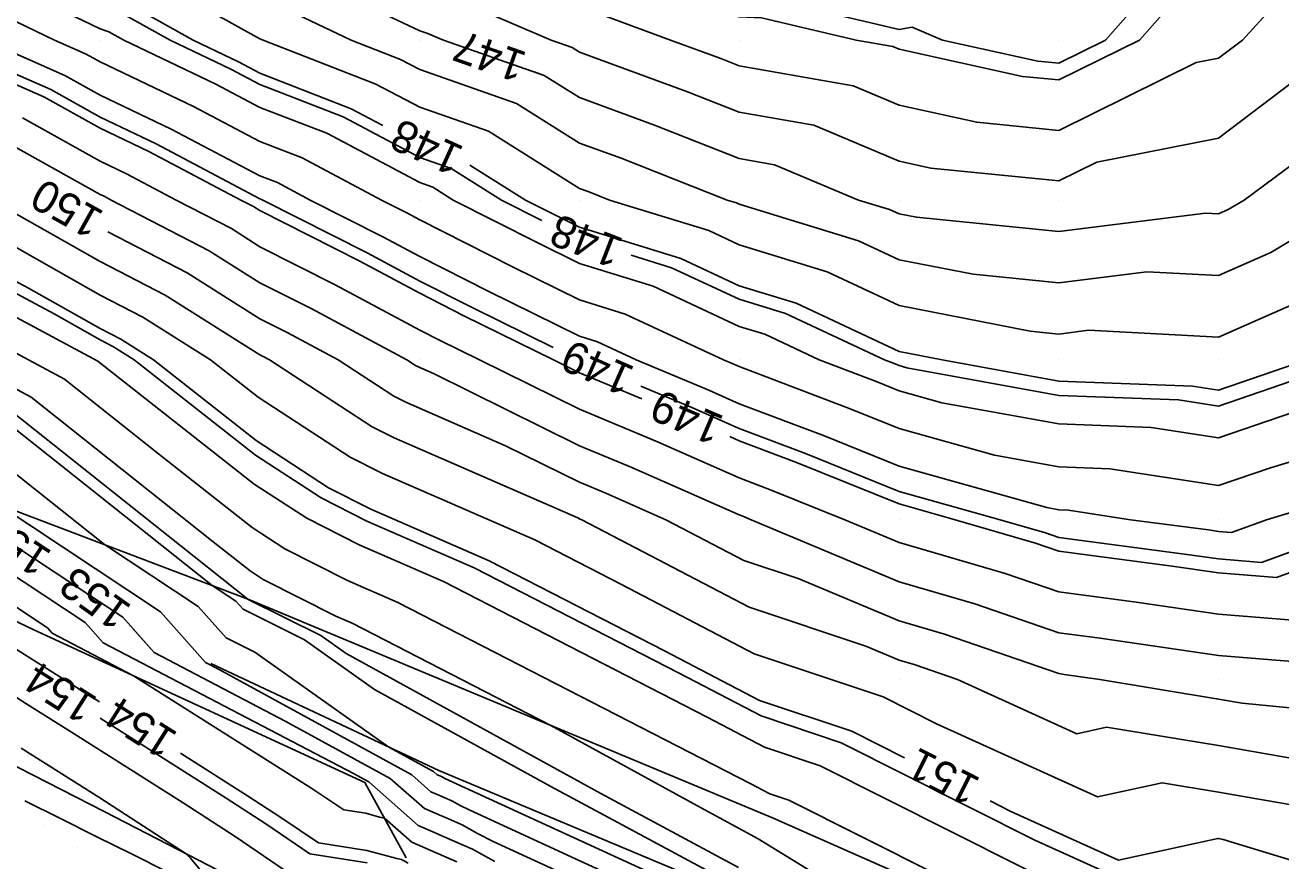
# Model space of a CAD drawing. Extents: x 2354170 to 2357230, y 866100 to 868290.
# Drawn here: x 2355955.3 to 2356033.9, y 867088.7 to 867141 of the extents above; entities that cross this region are included whole.
import ezdxf

# ---------------------------------------------------------------- set-up
doc = ezdxf.new("R2010")
doc.units = 0
for name, color, linetype in [('Default', 7, 'Continuous'), ('DTM Contours Major', 7, 'Continuous'), ('DTM Contours Major Text', 7, 'Continuous'), ('DTM Contours Minor', 7, 'Continuous'), ('DTM Contours Minor Text', 7, 'Continuous'), ('Exist DTM Breakline', 7, 'Continuous'), ('Exist DTM QL2 LIDAR Elevation Point', 7, 'Continuous'), ('Exist DTM Scan Elevation Point', 7, 'Continuous'), ('Exist Roads EOP', 7, 'Continuous'), ('PH Exist DTM Breakline', 7, 'Continuous')]:
    doc.layers.add(name, color=color, linetype=linetype)

msp = doc.modelspace()

# ---------------------------------------------------------------- linework, layer by layer
at = {"layer": 'Default'}
for points in [[(2355871.837, 867158.459), (2355879.982, 867154.038), (2355887.138, 867150.012), (2355889.982, 867148.355), (2355893.651, 867146.343), (2355899.982, 867142.941), (2355901.985, 867142.016), (2355909.529, 867135.405), (2355911.818, 867134.379), (2355926.972, 867124.232), (2355927.898, 867123.614), (2355928.919, 867123.188), (2355943.921, 867114.96), (2355947.223, 867113.186), (2355947.901, 867112.824), (2355957.105, 867106.748)], [(2355949.982, 867156.904), (2355955.327, 867155.357), (2355959.983, 867153.543), (2355962.731, 867152.761), (2355969.37, 867150.012), (2355969.822, 867149.852), (2355969.983, 867149.762), (2355977.147, 867147.177), (2355979.983, 867145.83), (2355984.454, 867144.484), (2355989.983, 867142.123), (2355995.675, 867140.012), (2355998.827, 867138.856), (2355999.983, 867138.402), (2356007.119, 867137.148), (2356009.983, 867135.943), (2356014.848, 867134.877), (2356019.983, 867134.369), (2356028.584, 867138.613), (2356029.983, 867138.887), (2356031.469, 867140.012), (2356035.529, 867144.466)], [(2355976.865, 867149.695), (2355978.923, 867148.953), (2355979.983, 867148.449), (2355986.467, 867146.496), (2355989.983, 867144.995), (2355997.957, 867142.039), (2355999.983, 867141.463), (2356001.379, 867141.408), (2356007.294, 867140.012), (2356009.581, 867139.61), (2356009.983, 867139.441), (2356017.717, 867137.746), (2356019.983, 867137.522), (2356025.031, 867140.012), (2356029.983, 867145.628), (2356032.074, 867147.921), (2356033.037, 867150.012), (2356035.491, 867154.505)], [(2355953.727, 867153.757), (2355959.983, 867151.319), (2355961, 867151.03), (2355963.458, 867150.012), (2355968.27, 867148.3), (2355969.983, 867147.345), (2355975.371, 867145.401), (2355979.983, 867143.211), (2355982.441, 867142.471), (2355988.198, 867140.012), (2355989.52, 867139.549), (2355989.983, 867139.259), (2355996.749, 867136.778), (2355999.983, 867135.507), (2356004.657, 867134.686), (2356009.983, 867132.445), (2356011.979, 867132.008), (2356019.983, 867131.217), (2356022.362, 867132.39), (2356029.983, 867133.886), (2356038.074, 867140.012)], [(2355952.127, 867152.157), (2355957.63, 867150.012), (2355959.398, 867149.427), (2355959.983, 867149.145), (2355966.719, 867146.749), (2355969.983, 867144.929), (2355973.595, 867143.625), (2355979.983, 867140.592), (2355980.428, 867140.458), (2355981.471, 867140.012), (2355981.473, 867140.012)], [(2356063.702, 867152.589), (2356062.229, 867149.485), (2356059.984, 867143.158), (2356058.264, 867140.012), (2356053.142, 867133.171), (2356050.781, 867130.012), (2356049.984, 867129.216), (2356047.555, 867127.583), (2356039.984, 867122.211), (2356038.609, 867121.387), (2356035.505, 867120.012), (2356029.983, 867118.119), (2356028.343, 867118.371), (2356019.983, 867118.683), (2356012.681, 867120.012), (2356009.983, 867120.537), (2356003.532, 867123.561), (2355999.983, 867124.65), (2355996.327, 867126.356), (2355989.983, 867128.317), (2355988.847, 867128.876), (2355986.61, 867130.012), (2355983.119, 867132.201)], [(2355951.923, 867150.012), (2355957.979, 867148.008), (2355959.983, 867147.042), (2355965.167, 867145.197), (2355969.983, 867142.512), (2355971.82, 867141.849), (2355975.688, 867140.012), (2355978.782, 867138.811), (2355979.983, 867138.176), (2355986.028, 867136.058), (2355989.983, 867133.578), (2355992.592, 867132.621), (2355999.232, 867130.012), (2355999.806, 867129.835), (2355999.983, 867129.752), (2356007.437, 867127.466), (2356009.983, 867126.272), (2356014.627, 867125.369), (2356019.983, 867124.831), (2356025.495, 867125.524), (2356029.983, 867125.283), (2356033.26, 867126.735), (2356038.726, 867130.012)], [(2355999.385, 867115.212), (2355999.983, 867114.948), (2356003.562, 867113.591), (2356009.983, 867110.998), (2356013.502, 867110.012), (2356018.521, 867108.55), (2356019.983, 867108.046), (2356027.083, 867107.112), (2356029.983, 867106.69), (2356033.597, 867106.398), (2356039.984, 867108.733), (2356041.045, 867108.951), (2356045.919, 867110.012), (2356049.984, 867110.994), (2356053.604, 867113.632), (2356060.457, 867118.763), (2356061.989, 867120.665), (2356066.238, 867127.069), (2356067.931, 867129.945), (2356073.246, 867145.308), (2356073.767, 867146.776), (2356074.19, 867147.668), (2356074.818, 867149.659)], [(2356035.934, 867124.061), (2356029.983, 867121.424), (2356021.832, 867121.861), (2356019.983, 867121.628), (2356018.186, 867121.809), (2356009.983, 867123.404), (2356005.484, 867125.513), (2355999.983, 867127.201), (2355998.066, 867128.095), (2355991.865, 867130.012), (2355990.514, 867130.543), (2355989.983, 867130.738), (2355984.283, 867134.312), (2355979.983, 867135.819), (2355977.24, 867137.269), (2355970.172, 867140.012), (2355970.044, 867140.073), (2355969.983, 867140.095), (2355963.616, 867143.645), (2355959.983, 867144.938), (2355956.56, 867146.589), (2355949.982, 867148.766)], [(2355977.678, 867134.68), (2355975.698, 867135.727), (2355969.983, 867137.945), (2355968.63, 867138.659), (2355965.798, 867140.012), (2355962.064, 867142.094), (2355959.983, 867142.834), (2355955.141, 867145.17)], [(2355953.722, 867143.752), (2355959.983, 867140.731), (2355960.513, 867140.542), (2355961.463, 867140.012), (2355967.228, 867137.258), (2355969.983, 867135.805), (2355974.156, 867134.185), (2355979.983, 867131.104), (2355980.791, 867130.82), (2355982.08, 867130.012), (2355987.322, 867127.351), (2355989.983, 867126.039), (2355994.587, 867124.616), (2355999.983, 867122.099), (2356001.58, 867121.609), (2356004.986, 867120.012), (2356008.609, 867118.637), (2356009.983, 867118.083), (2356012.664, 867117.331), (2356019.983, 867115.999), (2356025.755, 867115.784), (2356029.983, 867115.134), (2356037.777, 867117.806)], [(2355922.893, 867142.928), (2355922.897, 867142.927), (2355929.12, 867140.012), (2355929.915, 867139.482), (2355930.94, 867139.054), (2355939.982, 867133.951), (2355942.558, 867132.588), (2355946.575, 867130.012), (2355949.633, 867127.635), (2355955.494, 867124.5), (2355959.983, 867121.965), (2355961.269, 867121.299), (2355963.312, 867120.012), (2355969.749, 867114.956), (2355974.274, 867112.011), (2355976.918, 867110.669), (2355984.332, 867107.439), (2355995.291, 867101.813), (2356001.241, 867098.708), (2356007.016, 867096.772), (2356010.315, 867095.114)], [(2355952.303, 867142.333), (2355957.112, 867140.012), (2355959.107, 867139.136), (2355959.983, 867138.649), (2355965.827, 867135.857), (2355969.983, 867133.664), (2355972.614, 867132.643), (2355977.589, 867130.012), (2355979.178, 867129.208), (2355979.983, 867128.777), (2355985.796, 867125.826), (2355989.983, 867123.762), (2355992.848, 867122.877), (2355998.988, 867120.012), (2355999.69, 867119.719), (2355999.983, 867119.59), (2356006.926, 867116.955), (2356009.983, 867115.721), (2356015.945, 867114.05), (2356019.983, 867113.315), (2356023.168, 867113.196), (2356029.983, 867112.149), (2356033.236, 867113.264), (2356039.984, 867115.3)], [(2355949.982, 867139.314), (2355956.446, 867136.476), (2355959.983, 867134.508), (2355963.025, 867133.054), (2355968.79, 867130.012), (2355969.576, 867129.605), (2355969.983, 867129.349), (2355976.182, 867126.211), (2355979.983, 867124.177), (2355982.746, 867122.775), (2355988.351, 867120.012), (2355989.983, 867119.205), (2355993.873, 867117.581)], [(2355952.752, 867140.012), (2355957.776, 867137.806), (2355959.983, 867136.578), (2355964.426, 867134.455), (2355969.983, 867131.523), (2355971.072, 867131.101), (2355973.131, 867130.012), (2355977.68, 867127.71), (2355979.983, 867126.477), (2355984.271, 867124.3), (2355989.983, 867121.485), (2355991.108, 867121.137), (2355993.519, 867120.012), (2355998.079, 867118.108), (2355999.983, 867117.269), (2356005.244, 867115.273), (2356009.983, 867113.36), (2356019.227, 867110.769), (2356019.983, 867110.631), (2356020.58, 867110.609), (2356024.465, 867110.012), (2356029.342, 867109.371), (2356029.983, 867109.277), (2356030.782, 867109.213), (2356032.968, 867110.012), (2356039.984, 867112.128)], [(2355987.136, 867138.027), (2355987.774, 867137.803), (2355989.983, 867136.418), (2355994.671, 867134.7), (2355999.983, 867132.612), (2356002.194, 867132.223), (2356007.452, 867130.012), (2356009.389, 867129.418), (2356009.983, 867129.139), (2356011.067, 867128.929), (2356019.983, 867128.034), (2356029.158, 867129.187), (2356029.983, 867129.142), (2356030.586, 867129.409), (2356031.591, 867130.012), (2356039.984, 867136.245)], [(2355920.648, 867135.834), (2355922.333, 867134.706), (2355928.763, 867130.414), (2355935.845, 867127.46), (2355942.87, 867123.608), (2355948.407, 867119.302), (2355953.561, 867116.546), (2355966.981, 867105.9), (2355968.481, 867104.91), (2355968.925, 867104.41), (2355972.764, 867102.499), (2355977.153, 867099.39), (2355988.188, 867093.32), (2355999.327, 867087.339), (2356002.242, 867085.547), (2356005.658, 867083.939)], [(2355955.116, 867135.145), (2355959.983, 867132.437), (2355961.624, 867131.653), (2355964.733, 867130.012), (2355968.191, 867128.221), (2355969.983, 867127.093), (2355974.684, 867124.713), (2355979.983, 867121.877), (2355981.22, 867121.249), (2355983.73, 867120.012), (2355989.983, 867116.921), (2355994.857, 867114.886), (2355999.983, 867112.628), (2356001.879, 867111.908), (2356006.577, 867110.012), (2356009.983, 867108.583), (2356016.621, 867106.65), (2356019.983, 867105.49), (2356024.825, 867104.853), (2356029.983, 867104.103), (2356036.411, 867103.584)], [(2355953.786, 867133.815), (2355959.983, 867130.366), (2355960.222, 867130.252), (2355960.677, 867130.012), (2355966.807, 867126.836), (2355969.983, 867124.836), (2355973.186, 867123.215), (2355979.171, 867120.012), (2355979.725, 867119.651), (2355979.845, 867119.591), (2355980.836, 867119.159), (2355989.983, 867114.637), (2355993.246, 867113.275), (2355999.983, 867110.307), (2356000.197, 867110.226), (2356000.728, 867110.012), (2356009.983, 867106.129), (2356014.721, 867104.749), (2356019.983, 867102.934), (2356022.566, 867102.595), (2356029.983, 867101.516), (2356039.226, 867100.77)], [(2355953.178, 867130.012), (2355959.983, 867126.168), (2355964.038, 867124.067), (2355969.983, 867120.324), (2355970.19, 867120.219), (2355970.577, 867120.012), (2355977, 867115.831), (2355978.381, 867115.13), (2355989.869, 867110.126), (2355989.983, 867110.07), (2355990.024, 867110.053), (2355990.116, 867110.012), (2356000.591, 867104.546), (2356007.899, 867102.096), (2356009.983, 867101.222), (2356010.92, 867100.949), (2356013.638, 867100.012), (2356021.1, 867096.623), (2356022.964, 867097.031), (2356029.983, 867095.883), (2356034.987, 867095.008)], [(2355950.665, 867129.33), (2355959.983, 867124.067), (2355962.654, 867122.683), (2355966.895, 867120.012), (2355969.874, 867117.672), (2355975.637, 867113.921), (2355977.649, 867112.899), (2355987.194, 867108.742), (2355992.603, 867105.965), (2356000.916, 867101.627), (2356008.985, 867098.922), (2356012.324, 867097.244), (2356022.405, 867092.666), (2356026.444, 867093.551), (2356029.983, 867092.972), (2356038.514, 867091.481)], [(2355960.46, 867128.023), (2355965.423, 867125.452), (2355969.983, 867122.58), (2355971.688, 867121.717), (2355974.874, 867120.012), (2355978.362, 867117.741), (2355979.113, 867117.36), (2355985.352, 867114.643), (2355989.983, 867112.354), (2355991.635, 867111.664), (2355995.385, 867110.012), (2356000.266, 867107.465), (2356003.672, 867106.323), (2356009.983, 867103.676), (2356012.821, 867102.849), (2356019.983, 867100.379), (2356020.308, 867100.336), (2356022.537, 867100.012), (2356029.983, 867098.793), (2356031.46, 867098.535), (2356039.984, 867097.69)], [(2355949.326, 867125.552), (2355959.835, 867119.932), (2355960.223, 867119.624), (2355969.623, 867112.241), (2355972.911, 867110.1), (2355976.186, 867108.438), (2355981.47, 867106.137), (2355997.979, 867097.661), (2356001.565, 867095.789), (2356005.047, 867094.622), (2356021.559, 867086.321)], [(2355949.02, 867123.468), (2355957.744, 867118.804), (2355963.635, 867114.13), (2355969.497, 867109.525), (2355971.548, 867108.19), (2355975.454, 867106.208), (2355978.608, 867104.834), (2356000.667, 867093.508), (2356001.89, 867092.87), (2356003.077, 867092.472), (2356026.177, 867080.86)], [(2355948.714, 867121.385), (2355955.652, 867117.675), (2355967.046, 867108.636), (2355969.372, 867106.81), (2355970.185, 867106.28), (2355974.722, 867103.977), (2355975.746, 867103.531), (2355988.189, 867097.143), (2355997.544, 867091.998), (2356001.169, 867090.051), (2356012.891, 867082.846)], [(2355951.47, 867115.418), (2355960.242, 867108.459), (2355966.121, 867104.577), (2355967.862, 867102.616), (2355969.67, 867101.716), (2355978.045, 867095.783), (2355980.833, 867094.258), (2355981.072, 867094.048), (2355981.142, 867094.018), (2355981.238, 867093.976), (2355981.334, 867093.935), (2355981.441, 867093.875), (2355981.55, 867093.82), (2355997.232, 867086.617)], [(2355953.503, 867111.017), (2355963.761, 867104.245), (2355966.564, 867101.086), (2355967.381, 867100.659), (2355979.484, 867094.039), (2355980.677, 867092.993), (2355981.027, 867092.841), (2355981.506, 867092.633), (2355981.986, 867092.425), (2355982.519, 867092.128), (2355983.066, 867091.85), (2355995.081, 867086.331)], [(2355951.267, 867108.711), (2355959.04, 867103.579), (2355960.174, 867102.302), (2355975.837, 867094.122), (2355976.785, 867093.603), (2355979.888, 867090.883), (2355980.797, 867090.488), (2355982.042, 867089.947), (2355983.29, 867089.406), (2355984.677, 867088.634)], [(2355954.633, 867104.598), (2355956.68, 867103.246), (2355956.979, 867102.91), (2355962.074, 867100.249), (2355973.218, 867093.194), (2355974.17, 867092.574), (2355975.233, 867091.854), (2355976.609, 867091.642), (2355977.461, 867091.408), (2355977.77, 867091.339), (2355979.493, 867089.828), (2355980.682, 867089.311), (2355982.31, 867088.603)], [(2355961.967, 867103.274), (2355963.369, 867101.694), (2355971.609, 867097.39), (2355978.134, 867093.821), (2355980.282, 867091.938), (2355980.912, 867091.664), (2355981.774, 867091.29), (2355982.638, 867090.915), (2355983.598, 867090.381), (2355984.582, 867089.88), (2355992.931, 867086.045)], [(2355954.616, 867101.978), (2355955.641, 867101.326), (2355956.821, 867100.58), (2355959.935, 867098.608)], [(2355952.716, 867100.19), (2355955.336, 867098.522), (2355958.353, 867096.616), (2355965.175, 867092.297), (2355968.423, 867090.184), (2355972.048, 867087.729)], [(2355955.031, 867095.717), (2355959.886, 867092.651), (2355961.154, 867091.848), (2355965.419, 867089.074), (2355965.454, 867089.035), (2355965.496, 867088.987), (2355965.518, 867088.958), (2355965.634, 867088.826), (2355967.526, 867086.532)], [(2355965.005, 867095.399), (2355969.196, 867092.745), (2355971.297, 867091.379), (2355973.641, 867089.791), (2355976.673, 867089.324), (2355978.553, 867088.808), (2355978.846, 867088.742), (2355979.261, 867088.53)], [(2356015.676, 867092.419), (2356016.942, 867091.783), (2356023.709, 867088.71), (2356029.924, 867090.071), (2356029.983, 867090.061), (2356030.267, 867090.012), (2356038.285, 867087.564)]]:
    msp.add_lwpolyline(points, dxfattribs=at)
at = {"layer": 'DTM Contours Major'}
msp.add_lwpolyline([(2355960.46, 867128.023), (2355965.423, 867125.452), (2355969.983, 867122.58), (2355971.688, 867121.717), (2355974.874, 867120.012), (2355978.362, 867117.741), (2355979.113, 867117.36), (2355985.352, 867114.643), (2355989.983, 867112.354), (2355991.635, 867111.664), (2355995.385, 867110.012), (2356000.266, 867107.465), (2356003.672, 867106.323), (2356009.983, 867103.676), (2356012.821, 867102.849), (2356019.983, 867100.379), (2356020.308, 867100.336), (2356022.537, 867100.012), (2356029.983, 867098.793), (2356031.46, 867098.535), (2356039.984, 867097.69)], dxfattribs=at)
at = {"layer": 'DTM Contours Minor'}
for points in [[(2355949.982, 867159.655), (2355957.461, 867157.491), (2355959.983, 867156.509), (2355965.039, 867155.069), (2355969.983, 867153.022), (2355972.322, 867152.351), (2355978.219, 867150.012), (2355979.515, 867149.545), (2355979.983, 867149.322), (2355987.138, 867147.167), (2355989.983, 867145.953), (2355996.435, 867143.56), (2355999.983, 867142.552), (2356002.427, 867142.457), (2356009.983, 867140.673), (2356010.808, 867140.837), (2356012.696, 867140.012), (2356018.673, 867138.702), (2356019.983, 867138.573), (2356022.901, 867140.012), (2356029.983, 867148.043), (2356030.923, 867149.073), (2356031.355, 867150.012), (2356032.384, 867151.896)], [(2355965.07, 867147.335), (2355966.719, 867146.749), (2355969.983, 867144.929), (2355973.595, 867143.625), (2355979.983, 867140.592), (2355980.428, 867140.458), (2355981.471, 867140.012), (2355987.774, 867137.803), (2355989.983, 867136.418), (2355994.671, 867134.7), (2355999.983, 867132.612), (2356002.194, 867132.223), (2356007.452, 867130.012), (2356009.389, 867129.418), (2356009.983, 867129.139), (2356011.067, 867128.929), (2356019.983, 867128.034), (2356029.158, 867129.187), (2356029.983, 867129.142), (2356030.586, 867129.409), (2356031.591, 867130.012), (2356039.984, 867136.245)], [(2355917.94, 867144.718), (2355919.982, 867143.589), (2355922.505, 867142.535), (2355927.892, 867140.012), (2355929.819, 867138.726), (2355932.305, 867137.69), (2355939.982, 867133.356), (2355942.169, 867132.199), (2355945.58, 867130.012), (2355949.531, 867126.94), (2355957.104, 867122.891), (2355959.983, 867121.265), (2355960.808, 867120.837), (2355962.118, 867120.012), (2355969.707, 867114.051), (2355973.819, 867111.374), (2355976.674, 867109.925), (2355983.378, 867107.005), (2355996.187, 867100.429), (2356001.349, 867097.735), (2356006.359, 867096.056), (2356018.481, 867089.962), (2356024.144, 867087.391)], [(2355954.668, 867144.697), (2355959.983, 867142.133), (2355961.547, 867141.577), (2355964.353, 867140.012), (2355968.163, 867138.192), (2355969.983, 867137.232), (2355975.184, 867135.213), (2355979.983, 867132.675), (2355981.955, 867131.984), (2355985.1, 867130.012), (2355987.632, 867128.727)], [(2355915.128, 867139.748), (2355917.839, 867138.533), (2355921.817, 867135.87), (2355928.859, 867131.17), (2355936.615, 867127.935), (2355942.332, 867124.799), (2355948.509, 867119.997), (2355954.258, 867116.922), (2355969.227, 867105.048), (2355969.267, 867105.021), (2355969.279, 867105.008), (2355973.795, 867102.76), (2355975.367, 867101.646), (2355991.307, 867092.879), (2355999.941, 867088.243)], [(2355949.982, 867139.952), (2355956.89, 867136.919), (2355959.983, 867135.198), (2355963.492, 867133.521), (2355969.983, 867130.096), (2355970.043, 867130.073), (2355970.158, 867130.012), (2355976.682, 867126.711), (2355979.983, 867124.944), (2355983.254, 867123.283), (2355988.327, 867120.783)], [(2355993.207, 867126.561), (2355995.747, 867125.776), (2355999.983, 867123.799), (2356002.881, 867122.91), (2356009.064, 867120.012), (2356009.73, 867119.759), (2356009.983, 867119.657), (2356010.477, 867119.519), (2356019.983, 867117.788), (2356027.48, 867117.509), (2356029.983, 867117.124), (2356038.408, 867120.012)], [(2355993.816, 867118.365), (2355997.005, 867117.034), (2355999.983, 867115.722), (2356004.123, 867114.151), (2356009.983, 867111.786), (2356016.31, 867110.012), (2356019.155, 867109.183), (2356019.983, 867108.897), (2356027.836, 867107.865), (2356029.983, 867107.553), (2356032.659, 867107.337), (2356039.977, 867110.012)], [(2355957.105, 867106.748), (2355961.4, 867103.912), (2355963.369, 867101.694), (2355971.609, 867097.39), (2355978.134, 867093.821), (2355980.282, 867091.938), (2355980.912, 867091.664), (2355981.774, 867091.29), (2355982.638, 867090.915), (2355983.598, 867090.381), (2355984.582, 867089.88), (2355992.931, 867086.045)], [(2355959.977, 867097.584), (2355967.856, 867092.596), (2355970.339, 867090.98), (2355973.11, 867089.104), (2355976.695, 867088.552)]]:
    msp.add_lwpolyline(points, dxfattribs=at)
at = {"layer": 'Exist DTM Breakline'}
msp.add_lwpolyline([(2355955.262, 867092.429), (2355957.5, 867091.314), (2355959.737, 867090.198), (2355961.974, 867089.083), (2355964.212, 867087.967)], dxfattribs=at)
at = {"layer": 'Exist DTM QL2 LIDAR Elevation Point'}
for p, q in [((2355959.983, 867140.012), (2355959.983, 867140.012)), ((2355969.983, 867140.012), (2355969.983, 867140.012)), ((2355979.983, 867140.012), (2355979.983, 867140.012)), ((2355989.983, 867140.012), (2355989.983, 867140.012)), ((2355999.983, 867140.012), (2355999.983, 867140.012)), ((2356009.983, 867140.012), (2356009.983, 867140.012)), ((2356019.983, 867140.012), (2356019.983, 867140.012)), ((2356029.983, 867140.012), (2356029.983, 867140.012)), ((2355959.983, 867130.012), (2355959.983, 867130.012)), ((2355969.983, 867130.012), (2355969.983, 867130.012)), ((2355979.983, 867130.012), (2355979.983, 867130.012)), ((2355989.983, 867130.012), (2355989.983, 867130.012)), ((2355999.983, 867130.012), (2355999.983, 867130.012)), ((2356009.983, 867130.012), (2356009.983, 867130.012)), ((2356019.983, 867130.012), (2356019.983, 867130.012)), ((2356029.983, 867130.012), (2356029.983, 867130.012)), ((2355959.983, 867120.012), (2355959.983, 867120.012)), ((2355969.983, 867120.012), (2355969.983, 867120.012)), ((2355979.983, 867120.012), (2355979.983, 867120.012)), ((2355989.983, 867120.012), (2355989.983, 867120.012)), ((2355999.983, 867120.012), (2355999.983, 867120.012)), ((2356009.983, 867120.012), (2356009.983, 867120.012)), ((2356019.983, 867120.012), (2356019.983, 867120.012)), ((2356029.983, 867120.012), (2356029.983, 867120.012)), ((2355989.983, 867110.012), (2355989.983, 867110.012)), ((2355999.983, 867110.012), (2355999.983, 867110.012)), ((2356009.983, 867110.012), (2356009.983, 867110.012)), ((2356019.983, 867110.012), (2356019.983, 867110.012)), ((2356029.983, 867110.012), (2356029.983, 867110.012)), ((2356009.983, 867100.012), (2356009.983, 867100.012)), ((2356019.983, 867100.012), (2356019.983, 867100.012)), ((2356029.983, 867100.012), (2356029.983, 867100.012)), ((2356029.983, 867090.012), (2356029.983, 867090.012))]:
    msp.add_line(p, q, dxfattribs=at)
at = {"layer": 'Exist DTM Scan Elevation Point'}
for p, q in [((2355959.923, 867091.563), (2355959.923, 867091.563)), ((2355956.458, 867090.857), (2355956.458, 867090.857)), ((2355962.008, 867090.183), (2355962.008, 867090.183)), ((2355958.543, 867089.478), (2355958.543, 867089.478)), ((2355964.093, 867088.804), (2355964.093, 867088.804))]:
    msp.add_line(p, q, dxfattribs=at)
at = {"layer": 'Exist Roads EOP'}
msp.add_lwpolyline([(2355848.046, 867149.089), (2355853.377, 867146.336), (2355858.69, 867143.548), (2355863.987, 867140.73), (2355869.282, 867137.907), (2355874.583, 867135.096), (2355879.895, 867132.307), (2355885.222, 867129.546), (2355890.563, 867126.813), (2355895.915, 867124.099), (2355901.274, 867121.401), (2355906.638, 867118.713), (2355912.005, 867116.031), (2355917.374, 867113.353), (2355922.744, 867110.676), (2355928.112, 867107.996), (2355933.479, 867105.313), (2355938.842, 867102.623), (2355944.2, 867099.924), (2355949.552, 867097.211), (2355954.897, 867094.485), (2355960.236, 867091.746), (2355965.569, 867088.997), (2355970.897, 867086.239)], dxfattribs=at)
at = {"layer": 'PH Exist DTM Breakline'}
for points in [[(2355966.916, 867101.019), (2355981.171, 867094.312), (2355998.995, 867086.851), (2356016.989, 867079.626), (2356021.925, 867078.986), (2356028.326, 867077.702), (2356032.339, 867078.994), (2356026.374, 867080.628), (2356002.058, 867091.36), (2355969.289, 867105.024), (2355947.522, 867113.287), (2355927.753, 867122.469), (2355909.447, 867132.743)], [(2355923.417, 867119.426), (2355939.924, 867110.722), (2355955.837, 867103.127), (2355976.555, 867093.566), (2355979.126, 867088.85)]]:
    msp.add_lwpolyline(points, dxfattribs=at)

# ---------------------------------------------------------------- texts
at = {"layer": 'Default'}
for s, rotation, p in [('147', 160.68668, (2355986.783, 867139.21)), ('148', 155.5073, (2355982.839, 867133.298)), ('150', 150.84221, (2355960.313, 867129.246)), ('149', 156.74582, (2355999.125, 867116.441)), ('153', 144.453, (2355962.041, 867104.585)), ('154', 147.66167, (2355964.928, 867096.631)), ('151', 153.31182, (2356015.176, 867093.79))]:
    msp.add_text(s, height=2, rotation=rotation, dxfattribs=at).set_placement(p)
at = {"layer": 'DTM Contours Major Text'}
msp.add_text('150', height=2, rotation=150.84221, dxfattribs=at).set_placement((2355960.313, 867129.246))
at = {"layer": 'DTM Contours Minor Text'}
for s, rotation, p in [('148', 158.76979, (2355992.824, 867127.555)), ('149', 156.23238, (2355993.533, 867119.52)), ('153', 146.56617, (2355957.051, 867107.981)), ('154', 147.66429, (2355959.9, 867098.816))]:
    msp.add_text(s, height=2, rotation=rotation, dxfattribs=at).set_placement(p)

doc.saveas('drawing.dxf')
